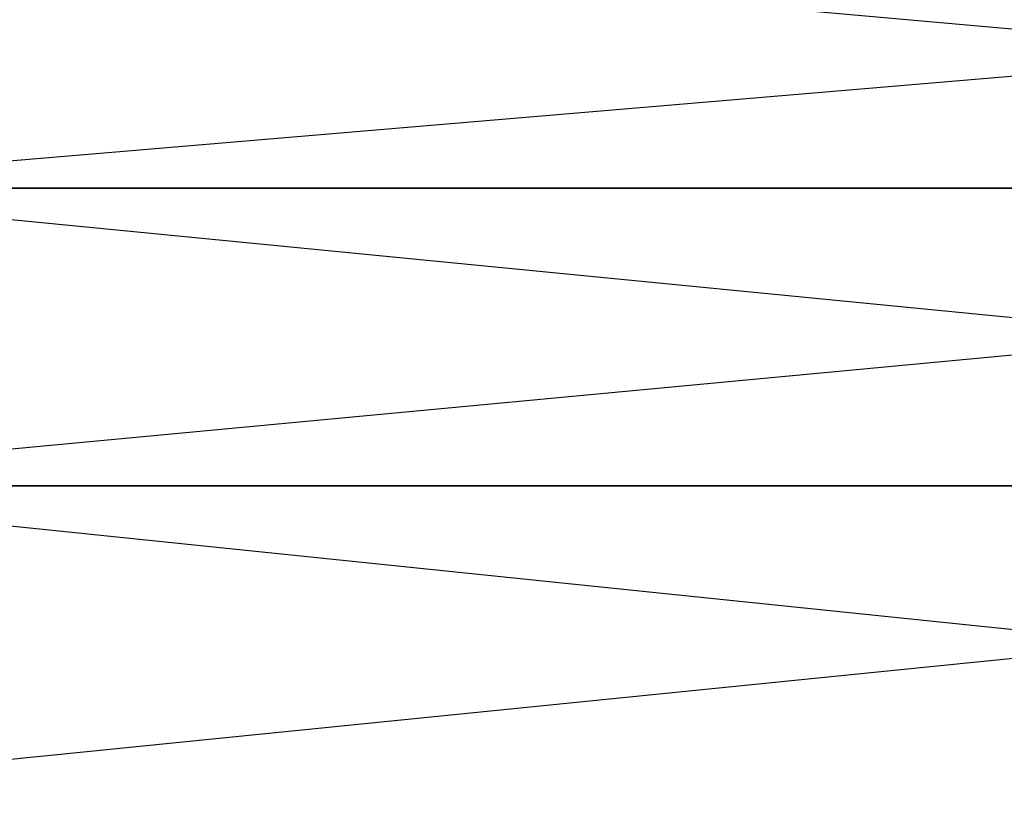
# Model space of a CAD drawing. Extents: x 0.1 to 26.3, y 0 to 13.2.
# Tile 298 of 656: x 2.90179 to 2.91225, y 13.22899 to 13.2372. Entities that reach past the tile are written whole.
import ezdxf

# ---------------------------------------------------------------- set-up
doc = ezdxf.new("R2010")
doc.units = 0
doc.header["$LTSCALE"] = 2.54
doc.layers.get('0').update_dxf_attribs({"color": 13, "linetype": 'CONTINUOUS'})

# ---------------------------------------------------------------- blocks, each defined once
blk = doc.blocks.new('POJEMNIK_NA_R_CZNIKI_PAPIE')
at = {"color": 0}
for p, q in [((2.932058, 13.238269, 28.403732), (2.898309, 13.235413, 28.419308)), ((2.932058, 13.238269, 18.103731), (2.898309, 13.235413, 18.119308)), ((2.899309, 13.238269, 29.278961), (2.93119, 13.235413, 29.298071)), ((2.899309, 13.238269, 18.978961), (2.93119, 13.235413, 18.99807)), ((2.93119, 13.235413, 28.401929), (2.897573, 13.232254, 28.418033)), ((2.93119, 13.235413, 18.10193), (2.897573, 13.232254, 18.118031)), ((2.93119, 13.235413, 29.298071), (2.898309, 13.235413, 29.280692)), ((2.898309, 13.235413, 29.280692), (2.930551, 13.232254, 29.299399)), ((2.898309, 13.235413, 28.419308), (2.93119, 13.235413, 28.401929)), ((2.93119, 13.235413, 18.99807), (2.898309, 13.235413, 18.980692)), ((2.898309, 13.235413, 18.980692), (2.930551, 13.232254, 18.999397)), ((2.898309, 13.235413, 18.119308), (2.93119, 13.235413, 18.10193)), ((2.930551, 13.232254, 28.400601), (2.897121, 13.228886, 28.417252)), ((2.930551, 13.232254, 18.100603), (2.897121, 13.228886, 18.11725)), ((2.930551, 13.232254, 29.299399), (2.897573, 13.232254, 29.281967)), ((2.897573, 13.232254, 29.281967), (2.930159, 13.228886, 29.300211)), ((2.897573, 13.232254, 28.418033), (2.930551, 13.232254, 28.400601)), ((2.930551, 13.232254, 18.999397), (2.897573, 13.232254, 18.981969)), ((2.897573, 13.232254, 18.981969), (2.930159, 13.228886, 19.000211)), ((2.897573, 13.232254, 18.118031), (2.930551, 13.232254, 18.100603))]:
    blk.add_line(p, q, dxfattribs=at)

msp = doc.modelspace()

# ---------------------------------------------------------------- block references
at = {"color": 0}
msp.add_blockref('POJEMNIK_NA_R_CZNIKI_PAPIE', (0, 0), dxfattribs=at)

doc.saveas('drawing.dxf')
